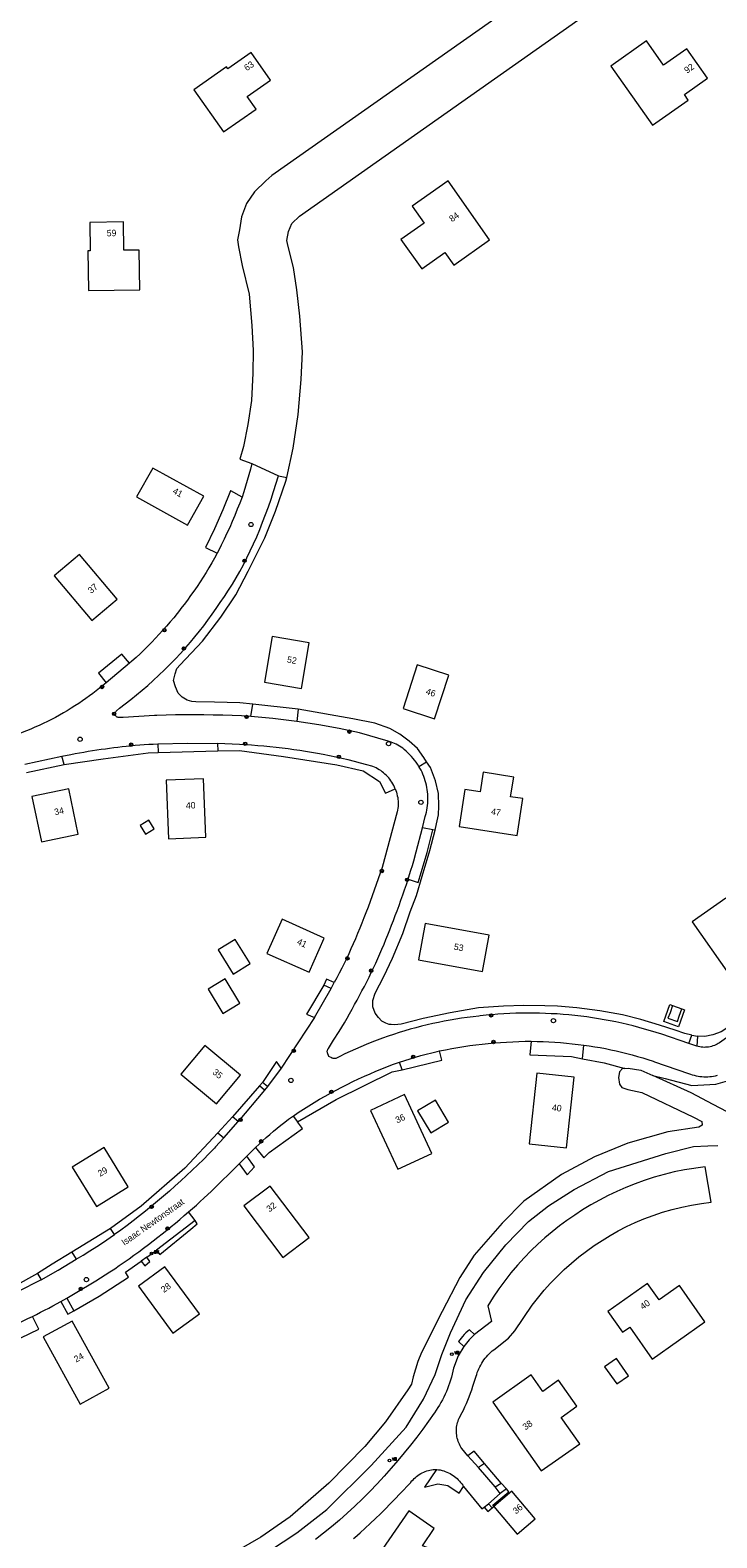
# Model space of a CAD drawing. Header units: metres. Extents: x 138165 to 154469, y 480134 to 494189.
# Tile 451 of 656: x 149329 to 149462, y 485060 to 485352. Entities that reach past the tile are written whole.
import ezdxf

# ---------------------------------------------------------------- set-up
doc = ezdxf.new("R2010")
doc.units = ezdxf.units.M
doc.header["$LTSCALE"] = 0.001
doc.header["$MEASUREMENT"] = 0
for name, color, linetype, lineweight in [('Level 5', 7, 'Continuous', 0), ('TOP-L-topo objecten punt', 7, 'Continuous', 0), ('TOP-L-topo objecten vlak', 7, 'Continuous', 0), ('TOP-T-topo huisnummering naamgeving', 7, 'Continuous', 0)]:
    doc.layers.add(name, color=color, linetype=linetype, lineweight=lineweight)
doc.styles.add('Style-INTL_ISO', font='INTL_ISO.shx')
doc.styles.add('Style-STANDARD', font='STANDARD.shx')

# ---------------------------------------------------------------- blocks, each defined once
blk = doc.blocks.new('*U13')
at = {"layer": 'Level 5', "color": 7, "linetype": 'Continuous', "lineweight": 0}
blk.add_circle((0, 0), 0.0415, dxfattribs=at)
blk = doc.blocks.new('150')
at = {"layer": 'Level 5', "color": 7, "linetype": 'Continuous', "lineweight": 0}
blk.add_blockref('*U13', (0, 0), dxfattribs=at)
blk = doc.blocks.new('39')
at = {"layer": 'TOP-L-topo objecten punt', "color": 7, "linetype": 'Continuous', "lineweight": 0}
for p, q in [((0.0175, 0.0175), (-0.0175, 0.0175)), ((-0.0175, 0.0175), (-0.0175, -0.0175)), ((0.0175, 0.0175), (0.0175, -0.0175)), ((0.0175, -0.0175), (-0.0175, -0.0175))]:
    blk.add_line(p, q, dxfattribs=at)
blk.add_circle((0, 0), 0.0332, dxfattribs=at)
blk = doc.blocks.new('72')
at = {"layer": 'TOP-L-topo objecten punt', "color": 7, "linetype": 'Continuous', "lineweight": 0}
blk.add_circle((0, 0), 0.025, dxfattribs=at)
at = {"layer": 'TOP-L-topo objecten punt', "color": 7, "linetype": 'Continuous', "lineweight": 0, "style": 'Style-STANDARD'}
blk.add_text('BK', height=0.06, dxfattribs=at).set_placement((0.0483, 0))
blk = doc.blocks.new('14')
at = {"layer": 'TOP-L-topo objecten punt', "color": 7, "linetype": 'Continuous', "lineweight": 0}
blk.add_circle((0, 0), 0.025, dxfattribs=at)
at = {"layer": 'TOP-L-topo objecten punt', "color": 7, "linetype": 'Continuous', "lineweight": 0, "style": 'Style-STANDARD'}
blk.add_text('VB', height=0.06, dxfattribs=at).set_placement((0.0483, 0))

msp = doc.modelspace()

# ---------------------------------------------------------------- linework, layer by layer
at = {"layer": 'TOP-L-topo objecten vlak', "flags": 128}
for points in [[(149379.07, 485265.09), (149380.31, 485270.81), (149381.29, 485277.33), (149381.89, 485284.09), (149382.11, 485289.49), (149381.58, 485296.4), (149381.06, 485301.5), (149380.39, 485305.78), (149379.35, 485309.89), (149379.11, 485311.03), (149379.41, 485312.76), (149380.08, 485314.33), (149381.52, 485315.73), (149412.98, 485337.9), (149455.13, 485367.61)], [(149437.86, 485367.06), (149388.81, 485332.49), (149376.2, 485323.6), (149375.03, 485322.61), (149372.8, 485320.49), (149371.28, 485318.18), (149370.3, 485315.63), (149369.93, 485313.08), (149369.55, 485311.13), (149369.74, 485309.78), (149370.45, 485306.18), (149371.8, 485300.62), (149372.33, 485294.54), (149372.55, 485289.74), (149372.48, 485285.31), (149372.26, 485280.06), (149371.51, 485275.41), (149370.69, 485271.13), (149369.98, 485268.66), (149372.32, 485267.85)], [(149456.11, 485339.31), (149460.61, 485342.48), (149456.58, 485348.2), (149452.08, 485345.03), (149448.8, 485349.69), (149441.85, 485344.79), (149449.92, 485333.35), (149456.86, 485338.25), (149456.11, 485339.31)], [(149361.08, 485340.24), (149366.84, 485332.07), (149373.14, 485336.5), (149371.41, 485338.96), (149375.91, 485342.12), (149372.16, 485347.44), (149367.67, 485344.27), (149367.38, 485344.68), (149361.08, 485340.24)], [(149409.71, 485308.69), (149411.44, 485306.23), (149418.39, 485311.13), (149410.32, 485322.57), (149403.37, 485317.68), (149405.68, 485314.41), (149401.18, 485311.24), (149405.22, 485305.52), (149409.71, 485308.69)], [(149347.51, 485309.14), (149347.42, 485314.64), (149340.92, 485314.53), (149341.01, 485309.03), (149340.51, 485309.02), (149340.64, 485301.32), (149350.64, 485301.5), (149350.51, 485309.19), (149347.51, 485309.14)], [(149372.14, 485218.83), (149370.31, 485218.92), (149368.49, 485218.99), (149366.67, 485219.05), (149364.84, 485219.09), (149363.02, 485219.12), (149361.19, 485219.12), (149359.37, 485219.12), (149357.55, 485219.1), (149355.72, 485219.06), (149353.9, 485219), (149353.43, 485218.98), (149347.4, 485218.59), (149346.6, 485218.59), (149346.49, 485218.6), (149346.39, 485218.61), (149346.28, 485218.65), (149346.19, 485218.69), (149346.1, 485218.75), (149346.02, 485218.83), (149345.95, 485218.91), (149345.89, 485219), (149345.85, 485219.1), (149345.83, 485219.21), (149345.82, 485219.32), (149345.83, 485219.43), (149345.85, 485219.53), (149345.89, 485219.63), (149345.94, 485219.73), (149346, 485219.82), (149346.08, 485219.89), (149346.08, 485219.89), (149346.68, 485220.39), (149347.8, 485221.25), (149348.9, 485222.12), (149349.99, 485223.01), (149351.07, 485223.92), (149352.14, 485224.84), (149353.18, 485225.78), (149354.29, 485226.79), (149355.37, 485227.83), (149356.45, 485228.88), (149357.5, 485229.95), (149358.52, 485231.04), (149359.53, 485232.16), (149360.42, 485233.19), (149361.29, 485234.24), (149362.15, 485235.31), (149362.98, 485236.4), (149363.8, 485237.49), (149364.6, 485238.6), (149365.39, 485239.72), (149366.2, 485240.89), (149367, 485242.08), (149367.78, 485243.27), (149368.54, 485244.47), (149369.28, 485245.69), (149369.99, 485246.93), (149370.68, 485248.18), (149371.36, 485249.52), (149372.02, 485250.88), (149372.65, 485252.25), (149373.25, 485253.64), (149373.83, 485255.03), (149374.39, 485256.43), (149374.96, 485257.91), (149375.51, 485259.4), (149376.04, 485260.9), (149376.53, 485262.41), (149377.45, 485265.44)], [(149349.99, 485261.35), (149359.87, 485255.88), (149362.98, 485261.47), (149353.11, 485266.95), (149349.99, 485261.35)], [(149372.51, 485221.22), (149369.97, 485221.42), (149365.05, 485221.55), (149361.49, 485221.65), (149360.67, 485221.68), (149359.77, 485221.98), (149358.79, 485222.54), (149358.06, 485223.35), (149357.5, 485224.55), (149357.11, 485225.79), (149357.46, 485227.04), (149357.8, 485228.11), (149358.41, 485228.83), (149362.78, 485233.43), (149366.32, 485238.03), (149369.21, 485242.36), (149371.57, 485246.96), (149374.85, 485253.4), (149376.88, 485258.61), (149378.92, 485264.43), (149379.07, 485265.09)], [(149372.32, 485267.85), (149372.04, 485266.75), (149371.74, 485265.64), (149371.43, 485264.55), (149371.11, 485263.45), (149370.76, 485262.36), (149370.42, 485261.32)], [(149372.32, 485267.85), (149377.45, 485265.44)], [(149377.45, 485265.44), (149379.07, 485265.09)], [(149370.42, 485261.32), (149368.22, 485262.55), (149368.2, 485262.5), (149366.69, 485258.85), (149365.07, 485255.18), (149363.36, 485251.56), (149365.6, 485250.44)], [(149370.42, 485261.32), (149369.97, 485260.13), (149369.5, 485258.96), (149369.02, 485257.78), (149368.53, 485256.61), (149368.02, 485255.45), (149367.49, 485254.3), (149366.95, 485253.15), (149366.4, 485252.01), (149365.83, 485250.88), (149365.6, 485250.44)], [(149365.6, 485250.44), (149365.09, 485249.49), (149364.56, 485248.56), (149364.01, 485247.63), (149363.45, 485246.71), (149362.88, 485245.79), (149362.3, 485244.89), (149361.7, 485243.99), (149361.09, 485243.11), (149360.46, 485242.23), (149359.83, 485241.36), (149359.17, 485240.51), (149358.51, 485239.66), (149358.48, 485239.62), (149357.83, 485238.78), (149357.17, 485237.95), (149356.49, 485237.13), (149355.8, 485236.32), (149355.1, 485235.52), (149354.39, 485234.73), (149353.67, 485233.96), (149352.93, 485233.19), (149352.19, 485232.43), (149351.43, 485231.69), (149350.66, 485230.96), (149349.88, 485230.24), (149349.09, 485229.53), (149348.62, 485229.12)], [(149341.32, 485237.41), (149346.21, 485241.54), (149338.92, 485250.18), (149334.03, 485246.05), (149341.32, 485237.41)], [(149450.01, 485149.24), (149452.4, 485148.67), (149457.58, 485147.32), (149462.18, 485147.55), (149466.31, 485148.7), (149470.38, 485151.06), (149607.9, 485247.99)], [(149381.91, 485224.26), (149383.45, 485233.08), (149376.27, 485234.32), (149374.76, 485225.48), (149381.91, 485224.26)], [(149348.62, 485229.12), (149347.14, 485230.85), (149342.61, 485227.18), (149344.1, 485225.35)], [(149348.62, 485229.12), (149344.1, 485225.35)], [(149407.72, 485218.36), (149410.46, 485226.83), (149404.37, 485228.8), (149401.63, 485220.33), (149407.72, 485218.36)], [(149344.1, 485225.35), (149343.47, 485224.82), (149342.83, 485224.3), (149342.17, 485223.79), (149341.52, 485223.28), (149340.85, 485222.79), (149340.18, 485222.31), (149339.5, 485221.83), (149338.77, 485221.34), (149338.04, 485220.86), (149337.3, 485220.39), (149336.55, 485219.93), (149335.8, 485219.49), (149335.04, 485219.05), (149334.27, 485218.63), (149333.5, 485218.22), (149332.71, 485217.82), (149331.91, 485217.44), (149331.11, 485217.08), (149330.3, 485216.72), (149329.48, 485216.38), (149328.66, 485216.04), (149327.84, 485215.71), (149327.02, 485215.38)], [(149372.14, 485218.83), (149372.51, 485221.22)], [(149381.26, 485220.24), (149372.51, 485221.22)], [(149381.02, 485217.86), (149376.4, 485218.41), (149372.14, 485218.83)], [(149381.26, 485220.24), (149381.02, 485217.86)], [(149406.17, 485209.99), (149405.63, 485210.86), (149404.39, 485212.58), (149402.8, 485214.03), (149400.96, 485215.41), (149399.03, 485216.48), (149396.15, 485217.48), (149391.86, 485218.38), (149381.26, 485220.24)], [(149404.69, 485209.13), (149404.42, 485209.54), (149404.14, 485209.93), (149403.85, 485210.32), (149403.54, 485210.69), (149403.23, 485211.06), (149402.89, 485211.41), (149402.55, 485211.76), (149402.2, 485212.09), (149401.84, 485212.41), (149401.54, 485212.66), (149401.24, 485212.87), (149400.94, 485213.07), (149400.62, 485213.26), (149400.3, 485213.43), (149399.98, 485213.59), (149399.64, 485213.73), (149399.3, 485213.86), (149398.95, 485213.97), (149398.74, 485214.04), (149393.15, 485215.61), (149389.24, 485216.46), (149385.3, 485217.19), (149381.02, 485217.86)], [(149335.53, 485211.14), (149337.22, 485211.47), (149338.06, 485211.62), (149338.91, 485211.78), (149339.76, 485211.92), (149340.61, 485212.06), (149341.46, 485212.2), (149342.31, 485212.33), (149343.12, 485212.45), (149343.93, 485212.57), (149344.74, 485212.67), (149345.55, 485212.78), (149346.36, 485212.88), (149347.18, 485212.97), (149347.99, 485213.06), (149348.86, 485213.14), (149349.73, 485213.22), (149350.6, 485213.29), (149351.47, 485213.35), (149352.34, 485213.41), (149353.21, 485213.45), (149354.08, 485213.49)], [(149354.08, 485213.49), (149359.85, 485213.65), (149365.68, 485213.54)], [(149354.08, 485213.49), (149354.18, 485211.84)], [(149400.1, 485204.8), (149399.96, 485205.12), (149399.81, 485205.44), (149399.64, 485205.75), (149399.46, 485206.05), (149399.27, 485206.34), (149399.06, 485206.63), (149398.84, 485206.9), (149398.61, 485207.17), (149398.36, 485207.42), (149398.11, 485207.66), (149397.84, 485207.89), (149397.57, 485208.11), (149397.28, 485208.31), (149396.98, 485208.5), (149396.68, 485208.68), (149396.37, 485208.84), (149396.05, 485208.99), (149395.73, 485209.13), (149395.54, 485209.2), (149394.57, 485209.47), (149393.38, 485209.79), (149392.18, 485210.1), (149390.98, 485210.39), (149389.77, 485210.67), (149388.57, 485210.94), (149387.36, 485211.2), (149386.14, 485211.44), (149385.01, 485211.65), (149383.88, 485211.84), (149382.74, 485212.03), (149381.6, 485212.21), (149380.46, 485212.37), (149379.32, 485212.53), (149378.18, 485212.67), (149377, 485212.81), (149375.82, 485212.93), (149374.64, 485213.05), (149373.45, 485213.15), (149372.27, 485213.25), (149369.9, 485213.4), (149365.68, 485213.54)], [(149365.68, 485213.54), (149365.74, 485212.15)], [(149328.31, 485209.55), (149335.53, 485211.14)], [(149328.64, 485207.98), (149335.92, 485209.48)], [(149335.92, 485209.48), (149335.53, 485211.14)], [(149335.92, 485209.48), (149343.51, 485210.6), (149352.24, 485211.74), (149354.18, 485211.84)], [(149354.18, 485211.84), (149365.74, 485212.15)], [(149365.74, 485212.15), (149369.93, 485212.21), (149378.43, 485211.06), (149388.76, 485209.45), (149393.89, 485208.25), (149397.03, 485206.23), (149398.18, 485203.93), (149400.1, 485204.8)], [(149404.69, 485209.13), (149406.17, 485209.99)], [(149407.82, 485196.79), (149408.12, 485198.02), (149408.46, 485199.75), (149408.55, 485201.42), (149408.5, 485203.91), (149407.9, 485206.36), (149406.92, 485208.93), (149406.17, 485209.99)], [(149356.16, 485195.12), (149363.4, 485195.4), (149362.96, 485206.75), (149355.71, 485206.47), (149356.16, 485195.12)], [(149405.36, 485197.2), (149405.91, 485199.4), (149406.03, 485199.82), (149406.13, 485200.25), (149406.22, 485200.68), (149406.29, 485201.12), (149406.35, 485201.56), (149406.39, 485201.99), (149406.41, 485202.44), (149406.42, 485202.88), (149406.41, 485203.32), (149406.39, 485203.76), (149406.35, 485204.2), (149406.29, 485204.64), (149406.22, 485205.07), (149406.13, 485205.5), (149406.03, 485205.93), (149405.91, 485206.36), (149405.78, 485206.78), (149405.63, 485207.19), (149405.46, 485207.6), (149405.29, 485208.01), (149405.09, 485208.4), (149404.89, 485208.79), (149404.69, 485209.13)], [(149423.71, 485195.73), (149424.83, 485202.89), (149422.46, 485203.26), (149423.05, 485207.08), (149417.13, 485208), (149416.53, 485204.19), (149413.61, 485204.64), (149412.49, 485197.48), (149423.71, 485195.73)], [(149329.71, 485203.29), (149331.57, 485194.51), (149338.69, 485196.01), (149336.84, 485204.76), (149329.71, 485203.29)], [(149400.1, 485204.8), (149400.22, 485204.47), (149400.33, 485204.14), (149400.42, 485203.8), (149400.5, 485203.46), (149400.57, 485203.11), (149400.61, 485202.76), (149400.64, 485202.41), (149400.65, 485202.06), (149400.65, 485201.71), (149400.64, 485201.36), (149400.6, 485201.01), (149400.55, 485200.66), (149400.49, 485200.31), (149397.54, 485189.55), (149396.8, 485187.35), (149396.42, 485186.25), (149396.03, 485185.15), (149395.64, 485184.06), (149395.24, 485182.97), (149394.83, 485181.88), (149394.41, 485180.79), (149394.02, 485179.78), (149393.62, 485178.77), (149393.22, 485177.76), (149392.81, 485176.76), (149392.39, 485175.75), (149391.96, 485174.76), (149391.51, 485173.76), (149391.08, 485172.82), (149390.64, 485171.88), (149390.18, 485170.95), (149389.72, 485170.02), (149389.25, 485169.09), (149388.77, 485168.17), (149388.28, 485167.26)], [(149350.67, 485197.69), (149351.72, 485195.98), (149353.42, 485197.03), (149352.37, 485198.74), (149350.67, 485197.69)], [(149457.55, 485157.07), (149456.23, 485157.38), (149454.35, 485158.01), (149451.27, 485158.99), (149447.67, 485160.11), (149444.15, 485161.02), (149439.72, 485161.77), (149435.29, 485162.37), (149431.55, 485162.67), (149429.07, 485162.74), (149425.02, 485162.82), (149421.05, 485162.67), (149416.24, 485162.37), (149410.77, 485161.39), (149405.52, 485160.26), (149401.23, 485159.22), (149399.94, 485159.07), (149399.29, 485159.11), (149398.95, 485159.11), (149398.26, 485159.37), (149397.49, 485159.8), (149396.85, 485160.48), (149396.21, 485161.3), (149395.73, 485162.54), (149395.73, 485163.78), (149396.21, 485165.2), (149397.87, 485168.41), (149399.59, 485172.01), (149401.54, 485176.74), (149402.97, 485180.94), (149404.24, 485184.09), (149405.29, 485187.84), (149406.79, 485192.87), (149407.82, 485196.79)], [(149402.6, 485187.28), (149402.88, 485188.16), (149403.14, 485189.05), (149403.41, 485189.93), (149403.67, 485190.82), (149404.16, 485192.61), (149405.36, 485197.2)], [(149402.6, 485187.28), (149404.57, 485186.67), (149406.28, 485192.48), (149407.39, 485196.87)], [(149407.39, 485196.87), (149405.36, 485197.2)], [(149407.82, 485196.79), (149407.39, 485196.87)], [(149456.99, 485155.44), (149451.72, 485157.24), (149450.63, 485157.59), (149449.53, 485157.92), (149448.42, 485158.24), (149447.32, 485158.55), (149446.2, 485158.84), (149445.09, 485159.11), (149443.97, 485159.37), (149442.85, 485159.61), (149441.72, 485159.83), (149440.59, 485160.04), (149439.46, 485160.24), (149438.32, 485160.42), (149437.19, 485160.58), (149436.05, 485160.73), (149434.91, 485160.86), (149433.76, 485160.97), (149432.62, 485161.07), (149431.47, 485161.16), (149430.33, 485161.22), (149429.18, 485161.28), (149428.03, 485161.31), (149426.88, 485161.33), (149425.73, 485161.34), (149424.58, 485161.32), (149423.44, 485161.29), (149422.29, 485161.25), (149421.14, 485161.19), (149420, 485161.11), (149418.85, 485161.02), (149417.71, 485160.91), (149416.57, 485160.79), (149416.3, 485160.76), (149415.17, 485160.63), (149414.05, 485160.49), (149412.94, 485160.33), (149411.82, 485160.15), (149410.71, 485159.96), (149409.6, 485159.76), (149408.49, 485159.53), (149407.39, 485159.3), (149406.29, 485159.04), (149405.2, 485158.78), (149404.1, 485158.49), (149403.01, 485158.19), (149401.93, 485157.88), (149400.85, 485157.55), (149399.78, 485157.2), (149398.71, 485156.84), (149397.64, 485156.46), (149396.58, 485156.07), (149395.53, 485155.67), (149394.48, 485155.24), (149393.44, 485154.81), (149392.41, 485154.36), (149391.38, 485153.89), (149390.36, 485153.41), (149389.35, 485152.92), (149388.69, 485152.59), (149388.57, 485152.55), (149388.44, 485152.52), (149388.31, 485152.51), (149388.18, 485152.52), (149388.06, 485152.54), (149387.94, 485152.58), (149387.82, 485152.63), (149387.81, 485152.64), (149387.24, 485152.92), (149386.98, 485153.62), (149386.94, 485153.73), (149386.92, 485153.84), (149386.92, 485153.96), (149386.94, 485154.07), (149386.97, 485154.18), (149387.01, 485154.28), (149387.05, 485154.35), (149387.14, 485154.48), (149388.16, 485156.09), (149389.25, 485157.74), (149389.76, 485158.6), (149390.26, 485159.47), (149390.76, 485160.34), (149391.26, 485161.22), (149391.75, 485162.1), (149392.23, 485162.98), (149392.71, 485163.86), (149393.18, 485164.74), (149393.65, 485165.62), (149394.12, 485166.51), (149394.57, 485167.4), (149395.02, 485168.3), (149395.46, 485169.2), (149395.89, 485170.1), (149396.31, 485171), (149396.72, 485171.91), (149397.13, 485172.82), (149397.52, 485173.74), (149397.92, 485174.66), (149398.3, 485175.58), (149398.67, 485176.51), (149399.04, 485177.44), (149399.4, 485178.37), (149399.76, 485179.3), (149400.11, 485180.24), (149400.46, 485181.18), (149400.83, 485182.19), (149401.2, 485183.2), (149401.56, 485184.22), (149401.92, 485185.23), (149402.26, 485186.26), (149402.6, 485187.28)], [(149464.17, 485183.59), (149457.64, 485178.99), (149464.79, 485168.84), (149471.51, 485173.58)], [(149383.39, 485169.25), (149386.35, 485175.87), (149378.17, 485179.53), (149375.21, 485172.91), (149383.39, 485169.25)], [(149416.98, 485169.37), (149418.27, 485176.44), (149405.92, 485178.7), (149404.62, 485171.64), (149416.98, 485169.37)], [(149369.11, 485175.61), (149365.78, 485173.57), (149368.67, 485168.88), (149371.99, 485170.93), (149369.11, 485175.61)], [(149366.7, 485161.26), (149369.99, 485163.26), (149367.14, 485167.95), (149363.85, 485165.95), (149366.7, 485161.26)], [(149386.26, 485166.72), (149382.91, 485161.13), (149384.44, 485160.46)], [(149384.44, 485160.46), (149387.67, 485166.1)], [(149388.28, 485167.26), (149386.77, 485167.92), (149386.26, 485166.72)], [(149387.67, 485166.1), (149386.26, 485166.72)], [(149387.67, 485166.1), (149388.28, 485167.26)], [(149455.64, 485162.15), (149456.16, 485161.98), (149454.96, 485158.7), (149452.12, 485159.69), (149453.28, 485162.97), (149453.81, 485162.82)], [(149453.81, 485162.82), (149453.35, 485161.37), (149452.94, 485160.36), (149454.8, 485159.69), (149455.11, 485160.74), (149455.64, 485162.15)], [(149453.81, 485162.82), (149455.64, 485162.15)], [(149384.44, 485160.46), (149378, 485150.69)], [(149467.12, 485160.67), (149464.33, 485158.42), (149463.26, 485157.72), (149461.63, 485157.12), (149460.08, 485156.82), (149458.65, 485156.88)], [(149456.99, 485155.44), (149457.55, 485157.07)], [(149457.55, 485157.07), (149458.65, 485156.88)], [(149468.11, 485159.24), (149462.93, 485155.6), (149462.69, 485155.45), (149462.44, 485155.31), (149462.18, 485155.18), (149461.92, 485155.07), (149461.65, 485154.97), (149461.37, 485154.88), (149461.09, 485154.82), (149460.81, 485154.76), (149460.53, 485154.73), (149460.24, 485154.71), (149459.95, 485154.7), (149459.66, 485154.71), (149459.38, 485154.74), (149459.09, 485154.78), (149458.81, 485154.84), (149458.53, 485154.92), (149458.5, 485154.93)], [(149458.65, 485156.88), (149458.5, 485154.93)], [(149365.46, 485143.76), (149370.09, 485149.34), (149363.19, 485155.06), (149358.57, 485149.47), (149365.46, 485143.76)], [(149400.9, 485151.83), (149401.93, 485152.17), (149402.97, 485152.5), (149404.02, 485152.81), (149405.07, 485153.11), (149406.12, 485153.39), (149407.17, 485153.65), (149408.23, 485153.9), (149408.69, 485154.01)], [(149401.44, 485150.37), (149409.1, 485152.23), (149408.69, 485154.01)], [(149408.69, 485154.01), (149409.86, 485154.24), (149411.03, 485154.46), (149412.2, 485154.67), (149413.38, 485154.85), (149414.56, 485155.03), (149415.74, 485155.18), (149416.92, 485155.33), (149418.11, 485155.45), (149419.29, 485155.56), (149420.48, 485155.65), (149421.67, 485155.73), (149422.86, 485155.79), (149424.05, 485155.84), (149425.24, 485155.87), (149426.43, 485155.88), (149426.46, 485155.88)], [(149426.46, 485155.88), (149426.2, 485153.26), (149434.25, 485152.93), (149436.37, 485152.47)], [(149426.46, 485155.88), (149427.6, 485155.86), (149428.73, 485155.83), (149429.86, 485155.77), (149431, 485155.71), (149432.13, 485155.62), (149433.26, 485155.52), (149434.39, 485155.41), (149435.52, 485155.28), (149436.64, 485155.13), (149436.65, 485155.13)], [(149436.37, 485152.47), (149436.65, 485155.13)], [(149436.65, 485155.13), (149437.7, 485154.98), (149438.75, 485154.82), (149439.8, 485154.64), (149440.84, 485154.45), (149441.88, 485154.23), (149442.92, 485154.01), (149443.95, 485153.77), (149444.98, 485153.51), (149446, 485153.24), (149447.02, 485152.95), (149448.04, 485152.65), (149449.05, 485152.33), (149450.06, 485151.99), (149450.34, 485151.9), (149456.94, 485149.64), (149457.29, 485149.5), (149457.65, 485149.39), (149458.02, 485149.28), (149458.39, 485149.2), (149458.76, 485149.12), (149459.13, 485149.07), (149459.51, 485149.03), (149459.89, 485149), (149460.27, 485148.99), (149460.64, 485149), (149461.02, 485149.03), (149461.4, 485149.07), (149461.77, 485149.12), (149462.14, 485149.19), (149462.51, 485149.28)], [(149458.5, 485154.93), (149456.99, 485155.44)], [(149378, 485150.69), (149377.11, 485151.95), (149374.38, 485147.86)], [(149380.3, 485141.39), (149381.31, 485142.07), (149382.33, 485142.73), (149383.36, 485143.38), (149384.4, 485144.01), (149385.45, 485144.63), (149386.51, 485145.24), (149387.58, 485145.83), (149388.65, 485146.41), (149389.73, 485146.98), (149390.81, 485147.53), (149391.91, 485148.07), (149393.01, 485148.59), (149394.12, 485149.09), (149395.23, 485149.59), (149396.35, 485150.07), (149397.48, 485150.53), (149398.61, 485150.98), (149399.75, 485151.41), (149400.89, 485151.83), (149400.9, 485151.83)], [(149401.44, 485150.37), (149400.9, 485151.83)], [(149436.37, 485152.47), (149440.58, 485151.68), (149444.57, 485150.62)], [(149444.57, 485150.62), (149444.1, 485150.57), (149443.53, 485149.97), (149443.38, 485148.85), (149443.56, 485147.55), (149443.98, 485146.92), (149445.13, 485146.5), (149447.87, 485145.98), (149457.91, 485141.19), (149459.48, 485140.32), (149459.54, 485139.59), (149458.91, 485139.23), (149452.94, 485138.3), (149445.16, 485136.12), (149438.73, 485133.47), (149432.34, 485130.09), (149425.02, 485124.88), (149420.82, 485120.66), (149415.37, 485114.45), (149412.59, 485110.1), (149409.21, 485103.53), (149405.17, 485095.6), (149404.45, 485093.85), (149403.55, 485090.87), (149403.24, 485089.42), (149402.52, 485088.33), (149398.18, 485082.15), (149394.23, 485077.33), (149387.26, 485070.27), (149379.76, 485063.76), (149374.03, 485059.78), (149367.21, 485055.86)], [(149378, 485150.69), (149375.33, 485147.09)], [(149381.17, 485140.25), (149388.66, 485144.61), (149399.52, 485149.94), (149401.44, 485150.37)], [(149433.28, 485135.22), (149434.75, 485148.9), (149427.54, 485149.67), (149426.07, 485135.99), (149433.28, 485135.22)], [(149444.57, 485150.62), (149445.22, 485150.69), (149447.69, 485150.3), (149450.01, 485149.24)], [(149467.23, 485140.74), (149461.68, 485143.63), (149457.4, 485145.86), (149450.01, 485149.24)], [(149373.8, 485147.21), (149368.54, 485141.24)], [(149374.77, 485146.38), (149369.64, 485140.31)], [(149374.38, 485147.86), (149373.8, 485147.21)], [(149374.77, 485146.38), (149373.8, 485147.21)], [(149375.33, 485147.09), (149374.38, 485147.86)], [(149375.33, 485147.09), (149374.77, 485146.38)], [(149401.88, 485145.54), (149395.3, 485142.48), (149400.6, 485131.09), (149407.17, 485134.15), (149401.88, 485145.54)], [(149404.44, 485142.4), (149407.02, 485138.11), (149410.44, 485140.17), (149407.87, 485144.46), (149404.44, 485142.4)], [(149368.54, 485141.24), (149365.74, 485138.15)], [(149366.87, 485137.15), (149369.64, 485140.31)], [(149369.64, 485140.31), (149368.54, 485141.24)], [(149373.05, 485135.27), (149373.72, 485135.92), (149374.39, 485136.57), (149375.08, 485137.21), (149375.78, 485137.84), (149376.49, 485138.45), (149377.22, 485139.05), (149377.95, 485139.64), (149378.69, 485140.21), (149379.44, 485140.77), (149380.2, 485141.32), (149380.3, 485141.39)], [(149373.05, 485135.27), (149374.63, 485133.28), (149374.64, 485133.27), (149375.68, 485134.33), (149382.15, 485138.96), (149382.13, 485138.99), (149381.17, 485140.25)], [(149380.3, 485141.39), (149381.17, 485140.25)], [(149365.74, 485138.15), (149359.36, 485131.3), (149350.86, 485123.94), (149344.95, 485119.63)], [(149366.87, 485137.15), (149365.3, 485135.4), (149365.05, 485135.15), (149364, 485134.07), (149362.94, 485133), (149361.87, 485131.95), (149360.78, 485130.9), (149359.68, 485129.87), (149358.58, 485128.85), (149357.46, 485127.84), (149356.33, 485126.84), (149355.19, 485125.85), (149354.04, 485124.88), (149352.88, 485123.92), (149351.71, 485122.97), (149350.53, 485122.03), (149349.34, 485121.11), (149348.14, 485120.2), (149346.93, 485119.3), (149345.71, 485118.42)], [(149365.74, 485138.15), (149366.87, 485137.15)], [(149342.19, 485123.87), (149348.37, 485127.67), (149343.67, 485135.3), (149337.5, 485131.5), (149342.19, 485123.87)], [(149369.83, 485132.1), (149371.4, 485129.97), (149372.86, 485131.56), (149371.34, 485133.61)], [(149369.83, 485132.1), (149371.34, 485133.61)], [(149370.66, 485053.77), (149381, 485060.63), (149386.86, 485065.17), (149395.43, 485073.68), (149402.21, 485081.1), (149405.58, 485086.53), (149407.82, 485091.29), (149409.1, 485095.17), (149410.79, 485099.41), (149413.75, 485105.77), (149417.2, 485111.06), (149421.53, 485116.45), (149425.92, 485120.95), (149429.78, 485123.97), (149434.75, 485127.13), (149441.42, 485130.65), (149452.53, 485134.1), (149457.9, 485135.49), (149460.65, 485135.6), (149462.57, 485135.68)], [(149371.34, 485133.61), (149373.05, 485135.27)], [(149360.07, 485122.81), (149360.82, 485123.47), (149361.56, 485124.13), (149362.3, 485124.8), (149363.04, 485125.47), (149364.51, 485126.83), (149369.83, 485132.1)], [(149414.18, 485075.56), (149413.01, 485076.97), (149413, 485076.99), (149412.83, 485077.24), (149412.67, 485077.51), (149412.53, 485077.79), (149412.41, 485078.07), (149412.3, 485078.36), (149412.2, 485078.65), (149412.12, 485078.95), (149412.05, 485079.25), (149412, 485079.55), (149411.97, 485079.86), (149411.95, 485080.17), (149411.95, 485080.48), (149411.96, 485080.79), (149411.99, 485081.09), (149412.04, 485081.4), (149412.1, 485081.7), (149412.18, 485082), (149412.27, 485082.29), (149412.38, 485082.58), (149412.5, 485082.87), (149413.08, 485083.97), (149413.29, 485084.38), (149413.6, 485085.02), (149413.9, 485085.67), (149414.18, 485086.33), (149414.44, 485087), (149414.7, 485087.67), (149414.93, 485088.34), (149415.15, 485089.03), (149415.77, 485090.99), (149415.88, 485091.34), (149416, 485091.71), (149416.14, 485092.08), (149416.3, 485092.44), (149416.47, 485092.8), (149416.65, 485093.15), (149416.85, 485093.49), (149417.06, 485093.82), (149417.28, 485094.15), (149417.52, 485094.46), (149417.77, 485094.76), (149418.04, 485095.06), (149418.31, 485095.34), (149418.59, 485095.61), (149418.89, 485095.87), (149419.2, 485096.12), (149422.07, 485098.33), (149423.29, 485099.76), (149426.63, 485104.72), (149428.96, 485107.63), (149430.21, 485109.02), (149431.51, 485110.36), (149432.85, 485111.66), (149434.25, 485112.91), (149435.68, 485114.1), (149437.16, 485115.23), (149438.64, 485116.29), (149440.16, 485117.3), (149441.72, 485118.25), (149443.31, 485119.14), (149444.93, 485119.98), (149446.58, 485120.75), (149448.25, 485121.46), (149450.06, 485122.14), (149451.89, 485122.75), (149453.74, 485123.29), (149455.62, 485123.75), (149457.51, 485124.15), (149459.42, 485124.46), (149461.33, 485124.7), (149460.14, 485131.57), (149456.14, 485130.97), (149454.16, 485130.56), (149452.19, 485130.08), (149450.25, 485129.53), (149448.33, 485128.92), (149446.55, 485128.28), (149444.79, 485127.57), (149443.05, 485126.8), (149441.34, 485125.98), (149439.66, 485125.1), (149438.01, 485124.17), (149436.39, 485123.19), (149434.87, 485122.2), (149433.37, 485121.17), (149431.9, 485120.09), (149430.47, 485118.97), (149429.08, 485117.8), (149427.73, 485116.59), (149426.42, 485115.33), (149425.06, 485113.93), (149423.76, 485112.49), (149422.5, 485111), (149421.3, 485109.47), (149420.15, 485107.89), (149419.06, 485106.28), (149418.03, 485104.63), (149418.72, 485101.6), (149415.47, 485099.09)], [(149378.3, 485113.99), (149383.4, 485117.86), (149375.86, 485127.82), (149370.76, 485123.96), (149378.3, 485113.99)], [(149336.47, 485106.11), (149339.06, 485107.63), (149341.13, 485108.9), (149342.06, 485109.47), (149342.99, 485110.04), (149343.91, 485110.62), (149344.83, 485111.21), (149345.74, 485111.8), (149346.64, 485112.41), (149347.6, 485113.06), (149348.54, 485113.72), (149349.48, 485114.4), (149350.41, 485115.08), (149351.34, 485115.77), (149352.26, 485116.47), (149353.18, 485117.18), (149354.09, 485117.89), (149354.96, 485118.57), (149355.82, 485119.26), (149356.68, 485119.96), (149357.53, 485120.66), (149358.38, 485121.37), (149359.23, 485122.09), (149360.07, 485122.81)], [(149361.31, 485121.16), (149360.07, 485122.81)], [(149344.95, 485119.63), (149337.45, 485115.03)], [(149345.71, 485118.42), (149344.95, 485119.63)], [(149353.82, 485115.38), (149354.48, 485114.54), (149360.49, 485119.49), (149361.75, 485120.53), (149361.31, 485121.16)], [(149361.31, 485121.16), (149353.82, 485115.38)], [(149338.29, 485113.65), (149339.63, 485114.46), (149340.95, 485115.28), (149342.27, 485116.12), (149343.57, 485116.98), (149344.87, 485117.84), (149345.71, 485118.42)], [(149337.45, 485115.03), (149333.63, 485112.68), (149330.79, 485110.89)], [(149331.47, 485109.65), (149334.77, 485111.5), (149338.29, 485113.65)], [(149337.45, 485115.03), (149338.29, 485113.65)], [(149337.82, 485103.66), (149342.71, 485106.51), (149348.44, 485110.18), (149347.81, 485111.11), (149350.88, 485113.3)], [(149351.94, 485114.03), (149350.88, 485113.3)], [(149350.88, 485113.3), (149351.55, 485112.38), (149352.58, 485113.18), (149351.94, 485114.03)], [(149351.94, 485114.03), (149353.82, 485115.38)], [(149330.79, 485110.89), (149326.28, 485108.34)], [(149330.79, 485110.89), (149331.47, 485109.65)], [(149355.48, 485112.2), (149350.33, 485108.41), (149357.01, 485099.3), (149362.17, 485103.09), (149355.48, 485112.2)], [(149331.47, 485109.65), (149326.9, 485107.3)], [(149455.17, 485108.53), (149451.24, 485105.76), (149448.99, 485108.95), (149441.3, 485103.53), (149444.13, 485099.51), (149445.52, 485100.49), (149449.88, 485094.3), (149460.11, 485101.51), (149455.17, 485108.53)], [(149329.79, 485102.56), (149330.58, 485102.96), (149331.38, 485103.36), (149332.17, 485103.77), (149332.97, 485104.19), (149333.75, 485104.6), (149335.32, 485105.46)], [(149335.32, 485105.46), (149336.47, 485106.11)], [(149335.32, 485105.46), (149336.69, 485103), (149337.82, 485103.66)], [(149336.47, 485106.11), (149337.82, 485103.66)], [(149324.43, 485100.04), (149325.8, 485097.58), (149331.03, 485100.12), (149329.79, 485102.56)], [(149324.43, 485100.04), (149325.33, 485100.45), (149326.23, 485100.86), (149327.12, 485101.28), (149328.01, 485101.7), (149328.9, 485102.13), (149329.79, 485102.56)], [(149339.08, 485085.54), (149344.68, 485088.63), (149337.47, 485101.67), (149331.87, 485098.58), (149339.08, 485085.54)], [(149415.47, 485099.09), (149414.47, 485099.99), (149414.13, 485099.69), (149413.8, 485099.38), (149413.47, 485099.06), (149413.13, 485098.69), (149412.87, 485098.38), (149412.58, 485098.03), (149412.33, 485097.7), (149413.39, 485096.73)], [(149415.47, 485099.09), (149414.43, 485098.01), (149413.39, 485096.73)], [(149413.39, 485096.73), (149412.29, 485094.94), (149411.39, 485092.51), (149411.27, 485091.93), (149411.13, 485091.36), (149410.98, 485090.79), (149410.82, 485090.22), (149410.64, 485089.66), (149410.44, 485089.1), (149410.23, 485088.55), (149410.01, 485088.01), (149409.77, 485087.47), (149409.51, 485086.94), (149409.24, 485086.41), (149408.96, 485085.9), (149408.66, 485085.39), (149408.35, 485084.89), (149408.03, 485084.4), (149407.69, 485083.91), (149407.61, 485083.8), (149405.47, 485080.69), (149404.29, 485079.15), (149403.08, 485077.63), (149401.85, 485076.12), (149400.6, 485074.64), (149399.33, 485073.17), (149397.97, 485071.64), (149396.58, 485070.14), (149395.18, 485068.65), (149393.74, 485067.2), (149392.27, 485065.78), (149390.8, 485064.42), (149389.29, 485063.1), (149387.76, 485061.81), (149386.2, 485060.55), (149384.62, 485059.32)], [(149443.02, 485089.47), (149445.31, 485091.08), (149442.95, 485094.43), (149440.66, 485092.82), (149443.02, 485089.47)], [(149435.83, 485077.89), (149432.23, 485083.01), (149435.29, 485085.17), (149431.75, 485090.19), (149428.69, 485088.03), (149426.44, 485091.22), (149418.99, 485085.97), (149428.38, 485072.64), (149435.83, 485077.89)], [(149417.39, 485074.09), (149415.4, 485076.44), (149414.18, 485075.56)], [(149416.22, 485073.28), (149414.18, 485075.56)], [(149392.04, 485059.54), (149392.25, 485059.72), (149393.27, 485060.62), (149394.27, 485061.53), (149395.27, 485062.45), (149396.25, 485063.38), (149397.23, 485064.32), (149398.19, 485065.28), (149399.14, 485066.24), (149400.08, 485067.22), (149401.01, 485068.21), (149403.09, 485070.39), (149403.13, 485070.44), (149403.33, 485070.69), (149403.54, 485070.92), (149403.76, 485071.15), (149404, 485071.37), (149404.24, 485071.57), (149404.5, 485071.76), (149404.76, 485071.94), (149405.04, 485072.1), (149405.32, 485072.25), (149405.61, 485072.39), (149405.9, 485072.51), (149406.2, 485072.62), (149406.51, 485072.71), (149406.82, 485072.78), (149407.13, 485072.84), (149407.44, 485072.89), (149407.76, 485072.92), (149408.08, 485072.93)], [(149408.08, 485072.93), (149405.75, 485069.46), (149408.34, 485070.14), (149410.29, 485069.78), (149412.46, 485068.33), (149413.35, 485069.58)], [(149408.08, 485072.93), (149408.17, 485072.92), (149408.5, 485072.87), (149408.83, 485072.81), (149409.16, 485072.73), (149409.48, 485072.63), (149409.8, 485072.52), (149410.11, 485072.4), (149410.41, 485072.26), (149410.71, 485072.1), (149411, 485071.94), (149411.29, 485071.75), (149411.56, 485071.56), (149411.82, 485071.35), (149412.08, 485071.13), (149412.32, 485070.9), (149412.55, 485070.65), (149412.77, 485070.4), (149412.98, 485070.14), (149413.17, 485069.86), (149413.35, 485069.58)], [(149417.39, 485074.09), (149416.22, 485073.28)], [(149419.44, 485069.53), (149416.22, 485073.28)], [(149420.65, 485070.28), (149417.39, 485074.09)], [(149413.35, 485069.58), (149416.86, 485065.27), (149417.35, 485065.59)], [(149419.44, 485069.53), (149420.65, 485070.28)], [(149420.43, 485068.24), (149419.44, 485069.53)], [(149421.64, 485069.13), (149420.65, 485070.28)], [(149418.18, 485066.28), (149420.43, 485068.24)], [(149419.19, 485065.76), (149419.01, 485065.97), (149422.12, 485068.6), (149421.64, 485069.13)], [(149419.17, 485065.74), (149423.7, 485060.4), (149427.21, 485063.37), (149422.68, 485068.72), (149419.19, 485065.76)], [(149421.64, 485069.13), (149420.43, 485068.24)], [(149417.35, 485057.15), (149412.66, 485057.52), (149412.51, 485055.6), (149405.36, 485058.14), (149407.67, 485061.49), (149402.7, 485064.91), (149390.52, 485047.18), (149390.81, 485046.99), (149390.92, 485047.15), (149397.7, 485042.49), (149403.42, 485050.81), (149409.99, 485048.48), (149409.1, 485037.24), (149415.73, 485036.72), (149417.35, 485057.15)], [(149417.35, 485065.59), (149418.18, 485066.28)], [(149417.35, 485065.59), (149418.01, 485064.77), (149418.87, 485065.48)], [(149418.18, 485066.28), (149418.87, 485065.48)], [(149418.87, 485065.48), (149419.17, 485065.74)], [(149419.17, 485065.74), (149419.19, 485065.76)]]:
    msp.add_lwpolyline(points, dxfattribs=at)

# ---------------------------------------------------------------- block references
at = {"layer": 'TOP-L-topo objecten punt', "xscale": 10, "yscale": 10, "zscale": 10}
for name, p in [('150', (149372.15, 485256)), ('39', (149370.91, 485248.98)), ('39', (149355.38, 485235.53)), ('39', (149359.16, 485232)), ('39', (149343.3, 485224.52)), ('39', (149345.63, 485219.32)), ('39', (149371.3, 485218.72)), ('39', (149391.22, 485215.87)), ('150', (149339.04, 485214.4)), ('39', (149348.93, 485213.34)), ('39', (149371.02, 485213.52)), ('150', (149398.8, 485213.54)), ('39', (149389.16, 485211)), ('150', (149405.08, 485202.17)), ('39', (149397.5, 485188.87)), ('39', (149402.39, 485187.17)), ('39', (149390.83, 485171.94)), ('39', (149395.44, 485169.55)), ('39', (149418.67, 485160.88)), ('150', (149430.74, 485159.87)), ('39', (149380.43, 485154.04)), ('39', (149419.13, 485155.73)), ('39', (149403.59, 485152.87)), ('150', (149379.88, 485148.28)), ('39', (149387.72, 485146.09)), ('39', (149370.12, 485140.64)), ('39', (149374.11, 485136.48)), ('39', (149352.9, 485123.8)), ('39', (149356, 485119.62)), ('72', (149352.89, 485114.76)), ('39', (149339.17, 485107.89)), ('150', (149340.27, 485109.69)), ('14', (149411.06, 485095.25)), ('14', (149398.98, 485074.65))]:
    msp.add_blockref(name, p, dxfattribs=at)

# ---------------------------------------------------------------- texts
at = {"layer": 'TOP-T-topo huisnummering naamgeving', "style": 'Style-INTL_ISO'}
for s, rotation, p in [('63', 35.2, (149371.35, 485343.81)), ('92', 35.2, (149456.63, 485343.34)), ('84', 35.2, (149411.09, 485314.55)), ('59', 1, (149344.21, 485311.84)), ('41', 331.1, (149356.85, 485262.12)), ('37', 40.2, (149341.19, 485242.53)), ('52', 350.4, (149379.06, 485229.27)), ('46', 342.1, (149405.91, 485223.15)), ('34', 11.9, (149334.18, 485199.65)), ('40', 2.2, (149359.56, 485200.93)), ('47', 351.1, (149418.6, 485199.82)), ('41', 335.9, (149380.94, 485174.73)), ('53', 349.6, (149411.37, 485173.64)), ('35', 320.3, (149364.57, 485149.69)), ('40', 353.9, (149430.41, 485142.45)), ('36', 24.9, (149400.48, 485139.95)), ('29', 31.6, (149342.93, 485129.59)), ('Isaac Newtonstraat', 35.1, (149347.62, 485116.23)), ('32', 37.1, (149375.72, 485122.7)), ('28', 36.3, (149355.27, 485107.08)), ('40', 35.2, (149448.08, 485103.81)), ('24', 28.9, (149338.27, 485093.61)), ('38', 35.2, (149425.32, 485080.46)), ('36', 40.3, (149423.51, 485064.18))]:
    msp.add_text(s, height=1.25, rotation=rotation, dxfattribs=at).set_placement(p)

doc.saveas('drawing.dxf')
